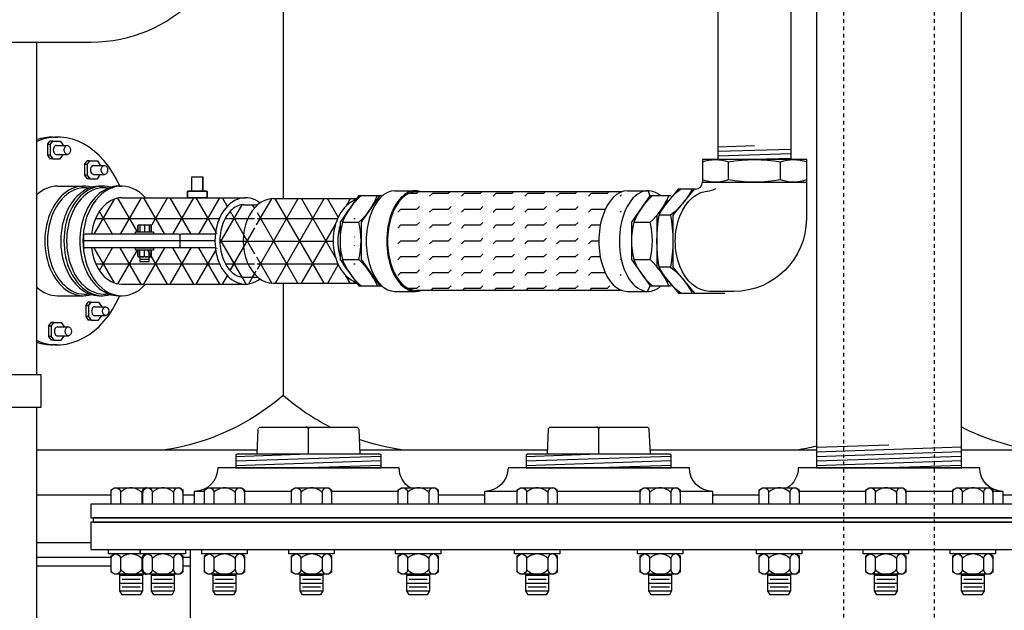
# Model space of a CAD drawing. Extents: x -169 to 6736, y -208 to 3022.
# Tile 395 of 656: x 1855 to 1882, y 919 to 935. Entities that reach past the tile are written whole.
import ezdxf

# ---------------------------------------------------------------- set-up
doc = ezdxf.new("R2010")
doc.units = 0
doc.header["$MEASUREMENT"] = 0
doc.header["$PDSIZE"] = 1
doc.linetypes.add('HIDDEN5', pattern=[0.05, 0.025, -0.025])
doc.layers.get('DEFPOINTS').update_dxf_attribs({"linetype": 'CONTINUOUS'})
for name, color, linetype in [('BOOT-2FRP', 1, 'CONTINUOUS'), ('CONDUIT', 2, 'CONTINUOUS'), ('DIM', 3, 'CONTINUOUS'), ('FLEXHOSE-2', 3, 'CONTINUOUS'), ('FLEXHOSE-2-HATCH', 2, 'CONTINUOUS'), ('FRP-2', 2, 'CONTINUOUS'), ('FRP-2-HATCH', 1, 'CONTINUOUS'), ('FRP-CLAMSHELL-FITTING', 2, 'CONTINUOUS'), ('FRP-COLLAR', 1, 'CONTINUOUS'), ('FRP-SUMP', 2, 'CONTINUOUS'), ('GALV-2-ELL', 3, 'CONTINUOUS'), ('GALV-2-PIPE', 3, 'CONTINUOUS'), ('GALV-4-PIPE', 4, 'CONTINUOUS'), ('PROBE', 2, 'CONTINUOUS'), ('SUB-PUMP', 4, 'CONTINUOUS'), ('TANK-BUNG-OPENING-4', 3, 'CONTINUOUS'), ('TANK-MANWAY', 5, 'CONTINUOUS'), ('TANK-MANWAY-BOLT', 7, 'CONTINUOUS')]:
    doc.layers.add(name, color=color, linetype=linetype)
doc.styles.add('SIMPLEX', font='simplex')
doc.dimstyles.new('DIM64', dxfattribs={"dimscale": 64, "dimtxt": 0.09375, "dimasz": 0.09375, "dimexe": 0.0625, "dimexo": 0.0625, "dimgap": 0.046875, "dimtad": 1, "dimdec": 4, "dimzin": 3, "dimdsep": 46, "dimlunit": 4, "dimtxsty": 'SIMPLEX', "dimcen": 0, "dimclrd": 256, "dimclre": 256, "dimclrt": 256, "dimadec": 0, "dimazin": 0, "dimtfac": 1, "dimtdec": 4, "dimtmove": 0, "dimatfit": 3, "dimfxl": 1, "dimfrac": 2, "dimtolj": 1, "dimtzin": 0, "dimarcsym": 0})
pattern_1 = [(0, (654.74284, 928.77845), (0, 0.625), []), (60, (654.74284, 928.77845), (-0.54126588, 0.3125), []), (120, (654.74284, 928.77845), (-0.54126588, -0.3125), [])]

# ---------------------------------------------------------------- blocks, each defined once
blk = doc.blocks.new('*D109')
at = {"layer": 'DEFPOINTS', "color": 0, "transparency": 16777216}
for p in [(1368.586, 978.296), (2031.811, 978.015), (1368.586, 700.523)]:
    blk.add_point(p, dxfattribs=at)
at = {"layer": 'DIM', "lineweight": -2, "transparency": 16777216}
for p, q in [((1368.586, 974.296), (1368.586, 696.523)), ((2031.811, 974.015), (2031.811, 696.523)), ((2025.811, 700.523), (1374.586, 700.523))]:
    blk.add_line(p, q, dxfattribs=at)
at = {"layer": 'DIM', "transparency": 16777216}
for points in [[(1374.586, 701.523), (1374.586, 699.523), (1368.586, 700.523)], [(2025.811, 701.523), (2025.811, 699.523), (2031.811, 700.523)]]:
    blk.add_solid(points, dxfattribs=at)
at = {"layer": 'DIM', "transparency": 16777216, "insert": (1700.199, 708.095), "char_height": 6, "attachment_point": 5, "style": 'SIMPLEX'}
blk.add_mtext('\\A1;55\'-3 1/4" (F.V. TANK SLAB)', dxfattribs=at)

msp = doc.modelspace()

# ---------------------------------------------------------------- hatches: boundary and pattern name
at = {"layer": 'FLEXHOSE-2-HATCH', "linetype": 'Continuous'}
h = msp.add_hatch(dxfattribs=at)
h.set_pattern_fill('FLEX', color=256, scale=1.75, angle=180, style=0)
h.set_pattern_definition([(180, (662.06788, 928.7775), (1e-13, -0.4375), [0.4375, -0.4375]), (225, (661.63038, 928.7775), (1e-13, -0.4375), [0.109375, -0.39996843, 0.109375, -0.61871843])])
edge = h.paths.add_edge_path()
edge.add_ellipse((1871.88261, 928.77749), major_axis=(0, 1.388), ratio=0.56943366, start_angle=371.528606, end_angle=528.471394, ccw=False)
edge.add_line((1871.72465, 930.13749), (1866.06382, 930.13749))
edge.add_ellipse((1866.06382, 928.77749), major_axis=(0, -1.36), ratio=0.58361635, start_angle=180, end_angle=360)
edge.add_line((1866.06382, 927.41749), (1871.72465, 927.41749))
at = {"layer": 'FRP-2-HATCH', "linetype": 'Continuous'}
h = msp.add_hatch(dxfattribs=at)
h.set_pattern_fill('NET3', color=256, scale=5, style=0)
h.set_pattern_definition(pattern_1)
edge = h.paths.add_edge_path()
edge.add_ellipse((1864.59489, 928.781), major_axis=(0, 1.16667), ratio=0.70945207, start_angle=14.059213, end_angle=166.284952, ccw=False)
edge.add_line((1864.39382, 929.91272), (1864.41833, 929.94767))
edge.add_line((1864.41833, 929.94767), (1862.12001, 929.94767))
edge.add_ellipse((1862.12001, 928.781), major_axis=(0, 1.16667), ratio=0.70945207, start_angle=0, end_angle=26.247007)
edge.add_ellipse((1862.12001, 928.781), major_axis=(0, 1.16667), ratio=0.70945207, start_angle=26.247007, end_angle=31.002708)
edge.add_ellipse((1862.12001, 928.781), major_axis=(0, 1.16667), ratio=0.70945207, start_angle=31.002708, end_angle=148.99727)
edge.add_ellipse((1862.12001, 928.781), major_axis=(0, 1.16667), ratio=0.70945207, start_angle=148.99727, end_angle=153.752993)
edge.add_ellipse((1862.12001, 928.781), major_axis=(0, 1.16667), ratio=0.70945207, start_angle=153.752993, end_angle=180)
edge.add_line((1862.12001, 927.61434), (1864.42217, 927.61434))
edge.add_line((1864.42217, 927.61434), (1864.39865, 927.6476))
edge = h.paths.add_edge_path()
edge.add_ellipse((1862.12001, 928.781), major_axis=(0, 1.16667), ratio=0.70945207, start_angle=31.002708, end_angle=148.99727, ccw=False)
edge.add_line((1861.69369, 929.781), (1861.3092, 929.781))
edge.add_spline(control_points=[(1861.3092, 929.781), (1861.20142, 929.781), (1861.09113, 929.73984), (1860.88513, 929.56363), (1860.7925, 929.42753), (1860.6702, 929.09633), (1860.64091, 928.90251), (1860.65861, 928.52223), (1860.7056, 928.33664), (1860.85538, 928.03518), (1860.9573, 927.92074), (1861.14449, 927.80468), (1861.22702, 927.78109), (1861.30876, 927.781)], knot_values=[0, 0, 0, 0, 0.54543794, 0.54543794, 1.09087589, 1.09087589, 1.63631383, 1.63631383, 2.18175177, 2.18175177, 2.72718971, 2.72718971, 3.14085187, 3.14085187, 3.14085187, 3.14085187], degree=3, periodic=0)
edge.add_line((1861.30876, 927.781), (1861.69369, 927.781))
edge = h.paths.add_edge_path()
edge.add_ellipse((1861.35323, 928.781), major_axis=(0, 1.19), ratio=0.70710692, start_angle=360, end_angle=440.934525, ccw=False)
edge.add_line((1861.34307, 929.971), (1857.942, 929.971))
edge.add_ellipse((1857.94273, 928.781), major_axis=(0, -1.19), ratio=0.70710665, start_angle=180.049956, end_angle=260.934528)
edge.add_line((1857.11179, 928.9685), (1858.32225, 928.9685))
edge.add_line((1858.32225, 928.9685), (1858.32225, 929.031))
edge.add_line((1858.32225, 929.031), (1858.38216, 929.031))
edge.add_line((1858.38216, 929.031), (1858.38216, 929.20288))
edge.add_arc((1858.41341, 929.17944), 0.03906, 90, 143.130102, ccw=False)
edge.add_line((1858.41341, 929.2185), (1858.72591, 929.2185))
edge.add_arc((1858.72591, 929.17944), 0.03906, 36.869898, 90, ccw=False)
edge.add_line((1858.75716, 929.20288), (1858.75716, 929.031))
edge.add_line((1858.75716, 929.031), (1858.81966, 929.031))
edge.add_line((1858.81966, 929.031), (1858.81966, 928.9685))
edge.add_line((1858.81966, 928.9685), (1859.51179, 928.9685))
edge.add_arc((1859.51179, 928.93725), 0.03125, 0, 90, ccw=False)
edge.add_arc((1859.57429, 928.93725), 0.03125, 90, 180, ccw=False)
edge.add_line((1859.57429, 928.9685), (1860.52228, 928.9685))
h = msp.add_hatch(dxfattribs=at)
h.set_pattern_fill('NET3', color=256, scale=5, style=0)
h.set_pattern_definition(pattern_1)
edge = h.paths.add_edge_path()
edge.add_ellipse((1861.35323, 928.781), major_axis=(0, 1.19), ratio=0.70710692, start_angle=459.065475, end_angle=568.440781, ccw=False)
edge.add_line((1860.52228, 928.5935), (1859.57429, 928.5935))
edge.add_arc((1859.57429, 928.62475), 0.03125, 180, 270, ccw=False)
edge.add_arc((1859.51179, 928.62475), 0.03125, -90, 0, ccw=False)
edge.add_line((1859.51179, 928.5935), (1858.81966, 928.5935))
edge.add_line((1858.81966, 928.5935), (1858.81966, 928.531))
edge.add_line((1858.81966, 928.531), (1858.63216, 928.531))
edge.add_arc((1858.63216, 928.39819), 0.13281, 90, 118.072487)
edge.add_arc((1858.50716, 928.39819), 0.13281, 61.927513, 118.072487)
edge.add_arc((1858.41341, 928.49194), 0.03906, 36.869898, 90)
edge.add_line((1858.41341, 928.531), (1858.32225, 928.531))
edge.add_line((1858.32225, 928.531), (1858.32225, 928.5935))
edge.add_line((1858.32225, 928.5935), (1857.11179, 928.5935))
edge.add_ellipse((1857.94273, 928.781), major_axis=(0, -1.19), ratio=0.70710665, start_angle=279.065472, end_angle=360)
edge.add_line((1857.94273, 927.591), (1861.35498, 927.591))
h.paths.add_polyline_path([(1858.69466, 928.3435), (1858.69466, 928.2185), (1858.44466, 928.2185), (1858.44466, 928.3435)], flags=16)

# ---------------------------------------------------------------- linework, layer by layer
at = {"layer": 'BOOT-2FRP', "linetype": 'Continuous'}
for p, q in [((1856.04134, 931.64517), (1856.17414, 931.64517)), ((1856.1707, 930.29132), (1856.89268, 930.29132)), ((1856.1707, 927.27069), (1856.89268, 927.27069)), ((1857.85523, 927.26967), (1857.94273, 927.26967)), ((1856.16726, 925.91684), (1856.03789, 925.91684))]:
    msp.add_line(p, q, dxfattribs=at)
at = {"layer": 'BOOT-2FRP', "color": 7, "linetype": 'Continuous'}
for p, q in [((1855.89415, 931.43658), (1855.96537, 931.53727)), ((1855.89415, 931.43658), (1855.89415, 931.14568)), ((1855.97068, 931.43658), (1855.89415, 931.43658)), ((1856.0419, 931.53727), (1855.96537, 931.53727)), ((1855.97068, 931.43658), (1856.0419, 931.53727)), ((1855.97068, 931.43658), (1855.97068, 931.14568)), ((1856.0419, 931.53727), (1856.24759, 931.53727)), ((1856.14473, 931.41488), (1856.44375, 931.41488)), ((1856.24759, 931.53727), (1856.31877, 931.43658)), ((1856.31877, 931.43658), (1856.31877, 931.41488)), ((1855.89415, 931.14568), (1855.96537, 931.04499)), ((1855.97068, 931.14568), (1855.89415, 931.14568)), ((1855.97068, 931.14568), (1856.0419, 931.04499)), ((1856.14473, 931.16738), (1856.44375, 931.16738)), ((1856.24759, 931.04499), (1856.31877, 931.14568)), ((1856.31877, 931.16738), (1856.31877, 931.14568)), ((1856.0419, 931.04499), (1855.96537, 931.04499)), ((1856.0419, 931.04499), (1856.24759, 931.04499)), ((1856.91794, 930.88682), (1856.98916, 930.98751)), ((1856.91794, 930.88682), (1856.91794, 930.59593)), ((1856.99447, 930.88682), (1856.91794, 930.88682)), ((1857.06569, 930.98751), (1856.98916, 930.98751)), ((1856.99447, 930.88682), (1857.06569, 930.98751)), ((1856.99447, 930.88682), (1856.99447, 930.59593)), ((1857.06569, 930.98751), (1857.27139, 930.98751)), ((1857.16852, 930.86512), (1857.46754, 930.86512)), ((1857.27139, 930.98751), (1857.34256, 930.88682)), ((1857.34256, 930.88682), (1857.34256, 930.86512)), ((1856.91794, 930.59593), (1856.98916, 930.49524)), ((1856.99447, 930.59593), (1856.91794, 930.59593)), ((1856.99447, 930.59593), (1857.06569, 930.49524)), ((1857.16852, 930.61762), (1857.46754, 930.61762)), ((1857.27139, 930.49524), (1857.34256, 930.59593)), ((1857.34256, 930.61762), (1857.34256, 930.59593)), ((1857.06569, 930.49524), (1856.98916, 930.49524)), ((1857.06569, 930.49524), (1857.27139, 930.49524)), ((1856.95071, 926.99015), (1857.02193, 927.09084)), ((1857.09847, 927.09084), (1857.02193, 927.09084)), ((1857.02725, 926.99015), (1857.09847, 927.09084)), ((1857.09847, 927.09084), (1857.30416, 927.09084)), ((1857.30416, 927.09084), (1857.37534, 926.99015)), ((1856.95071, 926.99015), (1856.95071, 926.69926)), ((1857.02725, 926.99015), (1856.95071, 926.99015)), ((1857.02725, 926.99015), (1857.02725, 926.69926)), ((1857.20129, 926.96846), (1857.50031, 926.96846)), ((1857.37534, 926.99015), (1857.37534, 926.96846)), ((1855.92356, 926.43284), (1855.99478, 926.53353)), ((1856.07131, 926.53353), (1855.99478, 926.53353)), ((1856.00009, 926.43284), (1856.07131, 926.53353)), ((1856.07131, 926.53353), (1856.27701, 926.53353)), ((1856.27701, 926.53353), (1856.34818, 926.43284)), ((1856.95071, 926.69926), (1857.02193, 926.59857)), ((1857.02725, 926.69926), (1856.95071, 926.69926)), ((1857.09847, 926.59857), (1857.02193, 926.59857)), ((1857.02725, 926.69926), (1857.09847, 926.59857)), ((1857.09847, 926.59857), (1857.30416, 926.59857)), ((1857.20129, 926.72096), (1857.50031, 926.72096)), ((1857.30416, 926.59857), (1857.37534, 926.69926)), ((1857.37534, 926.72096), (1857.37534, 926.69926)), ((1855.92356, 926.43284), (1855.92356, 926.14194)), ((1856.00009, 926.43284), (1855.92356, 926.43284)), ((1856.00009, 926.43284), (1856.00009, 926.14194)), ((1856.17414, 926.41114), (1856.47316, 926.41114)), ((1856.34818, 926.43284), (1856.34818, 926.41114)), ((1855.92356, 926.14194), (1855.99478, 926.04125)), ((1856.00009, 926.14194), (1855.92356, 926.14194)), ((1856.07131, 926.04125), (1855.99478, 926.04125)), ((1856.00009, 926.14194), (1856.07131, 926.04125)), ((1856.07131, 926.04125), (1856.27701, 926.04125)), ((1856.17414, 926.16364), (1856.47316, 926.16364)), ((1856.27701, 926.04125), (1856.34818, 926.14194)), ((1856.34818, 926.16364), (1856.34818, 926.14194))]:
    msp.add_line(p, q, dxfattribs=at)
at = {"layer": 'BOOT-2FRP', "linetype": 'Continuous'}
for centre, major_axis, ratio, start_param, end_param in [((1856.1707, 928.781), (0.00344, 2.86417), 0.70615026, -1.01483802, 0.28783639), ((1856.04133, 928.781), (0.00344, 2.86417), 0.70615026, 0, 0.22175703), ((1856.1707, 928.781), (0, 1.51031), 0.70710678, 0, 0.56395379), ((1856.89268, 928.781), (0, 1.51031), 0.70710678, -0.20471317, 3.34789485), ((1857.3302, 928.781), (0, 1.51031), 0.70710689, -0.0409799, 3.14159265), ((1857.41771, 928.781), (0, 1.51031), 0.70710689, -0.20469982, 3.34629248), ((1857.94273, 928.781), (0, 1.51134), 0.70651957, -0.66424412, 3.80583629), ((1857.85523, 928.781), (0, -1.51134), 0.70651957, 3.14159265, 6.28318531), ((1856.1707, 928.781), (0, 1.51031), 0.70710678, 2.57763886, 3.14159265), ((1856.1707, 928.781), (0.00344, 2.86417), 0.70615026, 2.8571582, 4.15817817), ((1856.04133, 928.781), (0.00344, 2.86417), 0.70615026, 2.92323756, 3.14328902)]:
    msp.add_ellipse(centre, major_axis=major_axis, ratio=ratio, start_param=start_param, end_param=end_param, dxfattribs=at)
at = {"layer": 'BOOT-2FRP', "color": 7, "linetype": 'Continuous'}
for centre, major_axis, ratio, start_param, end_param in [((1856.14473, 931.29113), (0, -0.12375), 0.70638848, 3.14159265, 6.28318531), ((1857.16852, 930.74137), (0, -0.12375), 0.70638848, 3.14159265, 6.28318531), ((1856.93643, 928.781), (0, 1.46824), 0.70710667, -0.11324487, 3.25483752), ((1857.46146, 928.781), (0, 1.46824), 0.70710667, -0.11149971, 3.25309237), ((1857.20129, 926.84471), (0, -0.12375), 0.70638848, 3.14159265, 6.28318531), ((1856.17414, 926.28739), (0, -0.12375), 0.70638848, 3.14159265, 6.28318531)]:
    msp.add_ellipse(centre, major_axis=major_axis, ratio=ratio, start_param=start_param, end_param=end_param, dxfattribs=at)
for centre in [(1856.44375, 931.29113), (1857.46754, 930.74137), (1857.50031, 926.84471), (1856.47316, 926.28739)]:
    msp.add_ellipse(centre, major_axis=(0, 0.12375), ratio=0.70638848, dxfattribs=at)
at = {"layer": 'CONDUIT'}
msp.add_line((1851.39893, 934.26579), (1857.10088, 934.26579), dxfattribs=at)
msp.add_arc((1857.10088, 938.26579), 4, 270, 0, dxfattribs=at)
at = {"layer": 'FLEXHOSE-2', "linetype": 'Continuous'}
for p, q in [((1865.4729, 930.1655), (1866.03837, 930.1655)), ((1871.72465, 930.13749), (1866.06382, 930.13749)), ((1871.88261, 930.1655), (1872.44808, 930.1655)), ((1872.44808, 930.1655), (1872.50194, 930.02243)), ((1865.4729, 927.38949), (1866.03837, 927.38949)), ((1871.72465, 927.41749), (1866.06382, 927.41749)), ((1871.88261, 927.38949), (1872.44808, 927.38949)), ((1872.43698, 927.38963), (1872.50622, 927.53958))]:
    msp.add_line(p, q, dxfattribs=at)
at = {"layer": 'FLEXHOSE-2', "color": 7, "linetype": 'Continuous'}
for p, q in [((1864.02332, 929.29522), (1864.47645, 929.29522)), ((1872.05451, 929.29522), (1872.50764, 929.29522)), ((1864.02332, 928.26679), (1864.47645, 928.26679)), ((1872.05451, 928.26679), (1872.50764, 928.26679))]:
    msp.add_line(p, q, dxfattribs=at)
at = {"layer": 'FLEXHOSE-2', "linetype": 'Continuous'}
for points in [[(1865.04888, 930.02243), (1864.47075, 930.02243), (1863.96082, 929.29522), (1863.96082, 928.26679), (1864.47503, 927.53958), (1865.05317, 927.53958)], [(1865.12342, 930.02243), (1865.04888, 930.02243), (1864.53895, 929.29522), (1864.53895, 928.26679), (1865.05317, 927.53958), (1865.11542, 927.53958)], [(1873.08007, 930.02243), (1872.50194, 930.02243), (1871.99201, 929.29522), (1871.99201, 928.26679), (1872.50622, 927.53958), (1873.08436, 927.53958)]]:
    msp.add_lwpolyline(points, dxfattribs=at)
at = {"layer": 'FLEXHOSE-2', "color": 7, "linetype": 'Continuous'}
for centre, radius, start, end in [((1865.82477, 928.57441), 1.94031, 131.730289, 158.19215), ((1863.18493, 930.74325), 1.94031, 311.730289, 338.19215), ((1873.85596, 928.57441), 1.94031, 131.730289, 158.19215), ((1871.21612, 930.74325), 1.94031, 311.730289, 338.19215), ((1866.10741, 928.781), 2.14659, 166.140032, 193.859968), ((1862.39236, 928.781), 2.14659, 346.140032, 13.859968), ((1874.1386, 928.781), 2.14659, 166.140032, 193.859968), ((1870.42355, 928.781), 2.14659, 346.140032, 13.859968), ((1865.83568, 929.00292), 1.95616, 202.105494, 228.423286), ((1863.20248, 926.82054), 1.92734, 21.905113, 48.623666), ((1873.86687, 929.00292), 1.95616, 202.105494, 228.423286), ((1871.23367, 926.82054), 1.92734, 21.905113, 48.623666)]:
    msp.add_arc(centre, radius, start, end, dxfattribs=at)
at = {"layer": 'FLEXHOSE-2', "linetype": 'Continuous'}
for centre, major_axis, ratio, start_param, end_param in [((1872.44808, 928.77749), (0, 1.388), 0.56943366, -0.45802338, 3.61093147), ((1865.4729, 928.77749), (0, -1.388), 0.56943366, 3.14159265, 6.28318531), ((1866.03837, 928.77749), (0, 1.388), 0.56943366, -0.20121212, 3.34280478), ((1866.06382, 928.77749), (0, -1.36), 0.58361635, 3.14159265, 6.28318531), ((1871.88261, 928.77749), (0, -1.388), 0.56943366, 3.14159265, 6.28318531)]:
    msp.add_ellipse(centre, major_axis=major_axis, ratio=ratio, start_param=start_param, end_param=end_param, dxfattribs=at)
at = {"layer": 'FRP-2', "linetype": 'Continuous'}
for p, q in [((1861.3092, 929.781), (1861.69369, 929.781)), ((1862.12001, 929.94767), (1864.41833, 929.94767)), ((1861.30876, 927.781), (1861.69369, 927.781)), ((1862.12001, 927.61434), (1864.42217, 927.61434))]:
    msp.add_line(p, q, dxfattribs=at)
for centre, major_axis, start_param, end_param in [((1862.12001, 928.781), (0, -1.16667), 3.14159265, 6.28318531), ((1864.59489, 928.781), (0, 1.16667), 0.24537956, 2.90221992)]:
    msp.add_ellipse(centre, major_axis=major_axis, ratio=0.70945207, start_param=start_param, end_param=end_param, dxfattribs=at)
for points, knots in [([(1861.3092, 929.781), (1861.20142, 929.781), (1861.09113, 929.73984), (1860.88513, 929.56363), (1860.7925, 929.42753), (1860.6702, 929.09633), (1860.64091, 928.90251), (1860.65861, 928.52223), (1860.7056, 928.33664), (1860.85538, 928.03518), (1860.9573, 927.92074), (1861.14463, 927.80459), (1861.22731, 927.781), (1861.3092, 927.781)], [0, 0, 0, 0, 0.54543794, 0.54543794, 1.09087589, 1.09087589, 1.63631383, 1.63631383, 2.18175177, 2.18175177, 2.72718971, 2.72718971, 3.14159265, 3.14159265, 3.14159265, 3.14159265]), ([(1863.96082, 929.20786), (1863.95074, 929.17548), (1863.9418, 929.14228), (1863.88551, 928.89495), (1863.8863, 928.65688), (1863.94347, 928.41353), (1863.95168, 928.38346), (1863.96082, 928.35408)], [1.16037161, 1.16037161, 1.16037161, 1.16037161, 1.26035978, 1.26035978, 1.89053967, 1.89053967, 1.981276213, 1.981276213, 1.981276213, 1.981276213])]:
    msp.add_open_spline(points, degree=3, knots=knots, dxfattribs=at)
for points in [[(1864.18769, 929.61876), (1864.13688, 929.56383), (1864.09041, 929.49759), (1864.05034, 929.42289)], [(1864.04804, 928.14344), (1864.09064, 928.06322), (1864.14061, 927.99261), (1864.19539, 927.93505)]]:
    msp.add_open_spline(points, degree=3, dxfattribs=at)
at = {"layer": 'FRP-2-HATCH', "linetype": 'Continuous'}
for p, q in [((1857.3302, 930.29132), (1857.41771, 930.29132)), ((1857.85523, 930.29234), (1857.94273, 930.29234)), ((1857.94273, 929.971), (1860.64055, 929.971)), ((1857.3302, 927.27069), (1857.41771, 927.27069))]:
    msp.add_line(p, q, dxfattribs=at)
at = {"layer": 'FRP-CLAMSHELL-FITTING', "color": 7}
for p, q in [((1859.87731, 930.15188), (1859.87757, 930.5467)), ((1859.87731, 930.15188), (1859.87757, 930.5467)), ((1859.87757, 930.54677), (1860.17724, 930.54677)), ((1858.72591, 929.2185), (1858.41341, 929.2185)), ((1858.72591, 929.2185), (1858.41341, 929.2185)), ((1858.44466, 929.20288), (1858.44466, 929.031)), ((1858.44466, 929.20288), (1858.44466, 929.031)), ((1858.56966, 929.20288), (1858.56966, 929.031)), ((1858.56966, 929.20288), (1858.56966, 929.031)), ((1858.69466, 929.20288), (1858.69466, 929.031)), ((1858.69466, 929.20288), (1858.69466, 929.031)), ((1858.38216, 928.35913), (1858.38216, 928.51538)), ((1858.72591, 928.531), (1858.41341, 928.531)), ((1858.72591, 928.531), (1858.41341, 928.531)), ((1858.44466, 928.35913), (1858.44466, 928.51538)), ((1858.44466, 928.35913), (1858.44466, 928.51538)), ((1858.56966, 928.35913), (1858.56966, 928.51538)), ((1858.56966, 928.35913), (1858.56966, 928.51538)), ((1858.69466, 928.35913), (1858.69466, 928.51538)), ((1858.69466, 928.35913), (1858.69466, 928.51538)), ((1858.72591, 928.3435), (1858.41341, 928.3435))]:
    msp.add_line(p, q, dxfattribs=at)
at = {"layer": 'FRP-CLAMSHELL-FITTING', "linetype": 'Continuous'}
for p, q in [((1857.942, 929.971), (1861.35323, 929.971)), ((1856.89139, 928.93725), (1856.89139, 928.62475)), ((1859.51179, 928.9685), (1856.92264, 928.9685)), ((1859.54304, 928.93725), (1859.54304, 928.62475)), ((1860.52228, 928.9685), (1859.57429, 928.9685)), ((1860.51177, 928.781), (1856.89139, 928.781)), ((1859.51179, 928.5935), (1856.92264, 928.5935)), ((1860.52228, 928.5935), (1859.57429, 928.5935)), ((1857.94273, 927.591), (1861.35323, 927.591))]:
    msp.add_line(p, q, dxfattribs=at)
at = {"layer": 'FRP-CLAMSHELL-FITTING', "color": 7}
for points in [[(1860.17724, 930.54598), (1860.17724, 930.15188)], [(1859.75419, 930.14423), (1859.76177, 930.15192), (1859.75419, 930.14423), (1859.75419, 929.971), (1860.30047, 929.971), (1860.30047, 930.1443), (1860.29277, 930.15188), (1859.76174, 930.15188), (1860.29277, 930.15188), (1860.30047, 930.1443), (1860.30047, 929.971), (1859.75419, 929.971)], [(1858.32225, 928.9685), (1858.32225, 929.031), (1858.81966, 929.031), (1858.81966, 928.9685)], [(1858.32225, 928.531), (1858.32225, 928.5935), (1858.81966, 928.5935), (1858.81966, 928.531)]]:
    msp.add_lwpolyline(points, close=True, dxfattribs=at)
for points in [[(1858.75716, 929.20288), (1858.75716, 929.031), (1858.75716, 929.20288, 0.5), (1858.69466, 929.20288, 0.25), (1858.56966, 929.20288, 0.25), (1858.44466, 929.20288, 0.5), (1858.38216, 929.20288), (1858.38216, 929.031), (1858.38216, 929.20288)], [(1858.75716, 928.51538), (1858.75716, 928.35913), (1858.75716, 928.51538, 0.5), (1858.69466, 928.51538, 0.25), (1858.56966, 928.51538, 0.25), (1858.44466, 928.51538, 0.5), (1858.38216, 928.51538), (1858.38216, 928.35913, 0.5), (1858.44466, 928.35913, 0.25), (1858.56966, 928.35913, 0.25), (1858.69466, 928.35913, 0.5), (1858.75716, 928.35913)]]:
    msp.add_lwpolyline(points, format="xyb", dxfattribs=at)
msp.add_lwpolyline([(1858.44466, 928.3435), (1858.44466, 928.2185), (1858.69466, 928.2185), (1858.69466, 928.3435)], dxfattribs=at)
at = {"layer": 'FRP-CLAMSHELL-FITTING', "color": 7, "linetype": 'Continuous'}
msp.add_lwpolyline([(1858.44466, 928.27749), (1858.69466, 928.28186)], dxfattribs=at)
msp.add_lwpolyline([(1858.44466, 928.27749), (1858.69466, 928.28186)], dxfattribs=at)
at = {"layer": 'FRP-CLAMSHELL-FITTING', "color": 7}
for centre, radius, start, end in [((1858.41341, 929.17944), 0.03906, 36.869898, 143.130102), ((1858.50716, 929.08569), 0.13281, 61.927513, 118.072487), ((1858.63216, 929.08569), 0.13281, 61.927513, 118.072487), ((1858.72591, 929.17944), 0.03906, 36.869898, 143.130102), ((1858.41341, 928.49194), 0.03906, 36.869898, 143.130102), ((1858.50716, 928.39819), 0.13281, 61.927513, 118.072487), ((1858.63216, 928.39819), 0.13281, 61.927513, 118.072487), ((1858.72591, 928.49194), 0.03906, 36.869898, 143.130102)]:
    msp.add_arc(centre, radius, start, end, dxfattribs=at)
at = {"layer": 'FRP-CLAMSHELL-FITTING', "linetype": 'Continuous'}
for centre, start, end in [((1856.92264, 928.93725), 90, 180), ((1859.51179, 928.93725), 360, 90), ((1859.57429, 928.93725), 90, 180), ((1856.92264, 928.62475), 180, 270), ((1859.51179, 928.62475), 270, 0), ((1859.57429, 928.62475), 180, 270)]:
    msp.add_arc(centre, 0.03125, start, end, dxfattribs=at)
for centre, ratio, start_param, end_param in [((1861.35323, 928.781), 0.70710692, -0.49638527, 3.63797792), ((1857.94273, 928.781), 0.70710665, -0.00087189, 1.41257399), ((1857.94273, 928.781), 0.70710665, 1.72901866, 3.14159265)]:
    msp.add_ellipse(centre, major_axis=(0, 1.19), ratio=ratio, start_param=start_param, end_param=end_param, dxfattribs=at)
at = {"layer": 'FRP-COLLAR', "color": 7, "linetype": 'Continuous'}
for p, q in [((1857.65032, 921.77328), (1855.59984, 921.77328)), ((1859.93988, 921.77328), (1859.62867, 921.77328)), ((1867.93988, 921.77328), (1866.66422, 921.77328)), ((1875.51398, 921.77328), (1874.23828, 921.77328)), ((1882.5495, 921.77328), (1882.23828, 921.77328)), ((1857.08908, 920.45804), (1855.59984, 920.45804)), ((1855.59984, 920.05969), (1857.65032, 920.05969)), ((1859.62867, 920.05969), (1859.83908, 920.05969)), ((1857.65032, 919.80969), (1855.59984, 919.80969)), ((1859.83908, 919.80969), (1859.62867, 919.80969))]:
    msp.add_line(p, q, dxfattribs=at)
at = {"layer": 'FRP-SUMP', "color": 7}
for p, q in [((1862.3906, 940.52093), (1862.3906, 929.94767)), ((1862.3906, 927.61434), (1862.3906, 924.52324)), ((1855.59984, 923.02324), (1861.68013, 923.02324)), ((1864.49804, 923.02324), (1869.68013, 923.02324)), ((1872.49804, 923.02324), (1877.08908, 923.02324)), ((1881.08908, 923.02324), (1892.13681, 923.02324))]:
    msp.add_line(p, q, dxfattribs=at)
for points in [[(1863.68754, 923.64699, -0.06171643), (1862.3906, 924.52324, -0.14349823), (1859.1406, 923.02324)], [(1881.08908, 923.65192, 0.08149294), (1883.05181, 923.02324)], [(1865.6406, 923.02324, -0.04679491), (1864.48622, 923.30682, -0.04679491)], [(1876.55181, 923.02324, 0.02150268), (1877.08908, 923.12677, 0.02150268)]]:
    msp.add_lwpolyline(points, format="xyb", dxfattribs=at)
at = {"layer": 'GALV-2-ELL', "color": 7, "linetype": 'Continuous'}
for p, q in [((1874.66543, 930.46331), (1874.66543, 930.96266)), ((1876.10144, 930.46331), (1876.10144, 930.96266)), ((1873.07126, 929.49527), (1872.75478, 929.49527)), ((1873.07126, 928.05927), (1872.75478, 928.05927))]:
    msp.add_line(p, q, dxfattribs=at)
for points in [[(1873.94887, 930.96266, -0.17443208), (1874.66543, 930.96266, -0.08704547), (1876.10144, 930.96266, -0.17373472), (1876.82088, 930.96266)], [(1876.82088, 930.46331, -0.17372505), (1876.10144, 930.46331, -0.08704419), (1874.66543, 930.46331, -0.1744223), (1873.94887, 930.46331)], [(1873.34959, 927.33982, -0.10986798), (1872.75478, 928.05927, -0.08704694), (1872.75478, 929.49527, -0.11080762), (1873.34463, 930.21184)], [(1873.66112, 930.21184, -0.11080762), (1873.07126, 929.49527, -0.08704694), (1873.07126, 928.05927, -0.10986798), (1873.66607, 927.33982)]]:
    msp.add_lwpolyline(points, format="xyb", dxfattribs=at)
at = {"layer": 'GALV-2-ELL', "linetype": 'Continuous'}
msp.add_lwpolyline([(1873.94887, 930.40081), (1876.82088, 930.40081), (1876.82088, 931.02516), (1873.94887, 931.02516)], close=True, dxfattribs=at)
for points in [[(1876.81179, 930.39914), (1876.81179, 929.39028, -0.41421356), (1874.81179, 927.39028), (1874.69697, 927.39028), (1874.15005, 927.39028)], [(1874.31013, 930.22091, -0.13415727), (1874.15005, 930.16138)]]:
    msp.add_lwpolyline(points, format="xyb", dxfattribs=at)
for points in [[(1873.72362, 930.21184), (1873.28213, 930.21184), (1872.69228, 929.49527), (1872.69228, 928.05927), (1873.28709, 927.33982), (1873.72857, 927.33982)], [(1873.76012, 930.21184), (1873.72362, 930.21184), (1873.13376, 929.49527), (1873.13376, 928.05927), (1873.72857, 927.33982), (1874.56481, 927.33982)]]:
    msp.add_lwpolyline(points, dxfattribs=at)
for centre, radius, start, end in [((1873.76012, 930.39914), 0.18731, 270.000196, 0), ((1873.07126, 929.49527), 2.273736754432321e-13, 87.057354, 180)]:
    msp.add_arc(centre, radius, start, end, dxfattribs=at)
at = {"layer": 'GALV-2-ELL', "linetype": 'Continuous', "extrusion": (0, 0, -1)}
msp.add_ellipse((1874.15005, 928.77583), major_axis=(0, 1.38555), ratio=0.68591791, start_param=3.14159265, end_param=6.28318531, dxfattribs=at)
at = {"layer": 'GALV-2-PIPE', "color": 7}
for p, q in [((1875.38487, 931.40016), (1874.38487, 931.36891)), ((1876.38487, 931.30641), (1874.38487, 931.24391)), ((1876.38487, 931.18141), (1874.38487, 931.11891)), ((1876.38487, 931.05641), (1875.38487, 931.02516))]:
    msp.add_line(p, q, dxfattribs=at)
at = {"layer": 'GALV-2-PIPE', "linetype": 'Continuous'}
msp.add_lwpolyline([(1876.38487, 936.1146), (1876.38487, 931.02516), (1874.38487, 931.02516), (1874.38487, 936.1146)], close=True, dxfattribs=at)
at = {"layer": 'GALV-4-PIPE', "color": 7}
for p, q in [((1879.08908, 923.1486), (1877.08908, 923.08123)), ((1881.08908, 923.09089), (1877.08908, 922.95616)), ((1881.08908, 922.96582), (1877.08908, 922.83109)), ((1863.08908, 922.89699), (1861.08908, 922.82963)), ((1865.08908, 922.83978), (1861.08908, 922.70504)), ((1865.08908, 922.71519), (1861.08908, 922.58046)), ((1871.08908, 922.89699), (1869.08908, 922.82963)), ((1873.08908, 922.83978), (1869.08908, 922.70504)), ((1873.08908, 922.71519), (1869.08908, 922.58046)), ((1881.08908, 922.84075), (1877.08908, 922.70602)), ((1881.08908, 922.71568), (1877.08908, 922.58095)), ((1865.08908, 922.59061), (1863.08908, 922.52324)), ((1873.08908, 922.59061), (1871.08908, 922.52324)), ((1881.08908, 922.59061), (1879.08908, 922.52324))]:
    msp.add_line(p, q, dxfattribs=at)
at = {"layer": 'GALV-4-PIPE'}
msp.add_lwpolyline([(1877.08908, 945.89548), (1877.08908, 922.52328), (1881.08908, 922.52328), (1881.08908, 945.89548)], close=True, dxfattribs=at)
at = {"layer": 'GALV-4-PIPE', "color": 4, "linetype": 'Continuous'}
for points in [[(1861.67487, 922.89699), (1861.70363, 923.58709, -0.40206867), (1861.76607, 923.64699), (1864.4121, 923.64699, -0.40206867), (1864.47454, 923.58709), (1864.5033, 922.89699)], [(1869.67487, 922.89699), (1869.70363, 923.58709, -0.40206867), (1869.76607, 923.64699), (1872.4121, 923.64699, -0.40206867), (1872.47454, 923.58709), (1872.5033, 922.89699)]]:
    msp.add_lwpolyline(points, format="xyb", dxfattribs=at)
at = {"layer": 'GALV-4-PIPE', "color": 7, "linetype": 'Continuous'}
for points in [[(1863.08908, 922.89699), (1863.08908, 923.58449, 0.41421356), (1863.02658, 923.64699)], [(1863.08908, 922.89699), (1863.08908, 923.58449, -0.41421356), (1863.15158, 923.64699)], [(1871.08908, 922.89699), (1871.08908, 923.58449, 0.41421356), (1871.02658, 923.64699)], [(1871.08908, 922.89699), (1871.08908, 923.58449, -0.41421356), (1871.15158, 923.64699)]]:
    msp.add_lwpolyline(points, format="xyb", dxfattribs=at)
at = {"layer": 'GALV-4-PIPE', "color": 4, "linetype": 'Continuous'}
for points in [[(1865.08908, 922.52324), (1865.08908, 922.86574, 0.41421356), (1865.05783, 922.89699), (1861.12033, 922.89699, 0.41421356), (1861.08908, 922.86574), (1861.08908, 922.52324)], [(1873.08908, 922.52324), (1873.08908, 922.86574, 0.41421356), (1873.05783, 922.89699), (1869.12033, 922.89699, 0.41421356), (1869.08908, 922.86574), (1869.08908, 922.52324)]]:
    msp.add_lwpolyline(points, format="xyb", close=True, dxfattribs=at)
at = {"layer": 'PROBE'}
msp.add_lwpolyline([(1855.59984, 925.0886), (1855.59984, 934.26579)], dxfattribs=at)
msp.add_lwpolyline([(1855.72451, 925.0886), (1853.45366, 925.0886), (1853.45366, 924.19969), (1855.72451, 924.19969)], close=True, dxfattribs=at)
msp.add_lwpolyline([(1853.57833, 924.19969), (1853.57833, 917.70106, 0.41421356), (1853.75611, 917.52328), (1855.42206, 917.52328, 0.41421356), (1855.59984, 917.70106), (1855.59984, 924.19969)], format="xyb", dxfattribs=at)
at = {"layer": 'SUB-PUMP', "color": 1, "linetype": 'HIDDEN5'}
for p, q in [((1877.8391, 945.89552), (1877.8391, 824.52328)), ((1880.3391, 945.89552), (1880.3391, 824.52328))]:
    msp.add_line(p, q, dxfattribs=at)
at = {"layer": 'TANK-BUNG-OPENING-4', "linetype": 'Continuous'}
for p, q in [((1860.22551, 921.87408), (1859.93988, 921.87408)), ((1862.6252, 921.87408), (1861.32551, 921.87408)), ((1865.56422, 921.87408), (1863.7252, 921.87408)), ((1868.84226, 921.87408), (1867.93988, 921.87408)), ((1872.23594, 921.87408), (1869.94226, 921.87408)), ((1874.23828, 921.87408), (1873.33594, 921.87408)), ((1878.453, 921.87408), (1876.61398, 921.87408)), ((1880.85269, 921.87408), (1879.553, 921.87408)), ((1882.23828, 921.87408), (1881.95269, 921.87408))]:
    msp.add_line(p, q, dxfattribs=at)
for points in [[(1865.89338, 921.97328, -0.25818944), (1865.58908, 922.52328), (1860.58908, 922.52328, -0.41421356), (1859.93988, 921.87408), (1859.93988, 921.52328)], [(1874.23828, 921.52328), (1874.23828, 921.87408, -0.41421356), (1873.58908, 922.52328), (1868.58908, 922.52328, -0.41421356), (1867.93988, 921.87408), (1867.93988, 921.52328)], [(1882.23828, 921.52328), (1882.23828, 921.87408, -0.41421356), (1881.58908, 922.52328), (1876.58908, 922.52328, -0.25818944), (1876.28479, 921.97328, -0.25818944)]]:
    msp.add_lwpolyline(points, format="xyb", dxfattribs=at)
at = {"layer": 'TANK-MANWAY', "linetype": 'Continuous'}
for points in [[(1885.08908, 921.14828), (1885.08908, 921.52328), (1857.08908, 921.52328), (1857.08908, 921.14828)], [(1885.02658, 921.02328), (1885.02658, 921.14828), (1857.15158, 921.14828), (1857.15158, 921.02328)], [(1885.08908, 920.27328), (1885.08908, 921.02328), (1857.08908, 921.02328), (1857.08908, 920.27328)]]:
    msp.add_lwpolyline(points, close=True, dxfattribs=at)
msp.add_lwpolyline([(1859.83908, 915.52328), (1859.83908, 920.27328)], dxfattribs=at)
at = {"layer": 'TANK-MANWAY-BOLT', "linetype": 'Continuous'}
for p, q in [((1857.88782, 919.56454), (1858.51282, 919.56454)), ((1857.95032, 919.45629), (1858.45032, 919.45629)), ((1858.76617, 919.56454), (1859.39117, 919.56454)), ((1858.82867, 919.45629), (1859.32867, 919.45629)), ((1860.46301, 919.56454), (1861.08801, 919.56454)), ((1860.52551, 919.45629), (1861.02551, 919.45629)), ((1862.8627, 919.56454), (1863.4877, 919.56454)), ((1862.9252, 919.45629), (1863.4252, 919.45629)), ((1865.80172, 919.56454), (1866.42672, 919.56454)), ((1865.86422, 919.45629), (1866.36422, 919.45629)), ((1869.07976, 919.56454), (1869.70476, 919.56454)), ((1869.14226, 919.45629), (1869.64226, 919.45629)), ((1872.47344, 919.56454), (1873.09844, 919.56454)), ((1872.53594, 919.45629), (1873.03594, 919.45629)), ((1875.75148, 919.56454), (1876.37648, 919.56454)), ((1875.81398, 919.45629), (1876.31398, 919.45629)), ((1878.6905, 919.56454), (1879.3155, 919.56454)), ((1878.753, 919.45629), (1879.253, 919.45629)), ((1881.09019, 919.56454), (1881.71519, 919.56454)), ((1881.15269, 919.45629), (1881.65269, 919.45629)), ((1857.88782, 919.34804), (1858.51282, 919.34804)), ((1857.95032, 919.23978), (1858.45032, 919.23978)), ((1858.76617, 919.34804), (1859.39117, 919.34804)), ((1858.82867, 919.23978), (1859.32867, 919.23978)), ((1860.46301, 919.34804), (1861.08801, 919.34804)), ((1860.52551, 919.23978), (1861.02551, 919.23978)), ((1862.8627, 919.34804), (1863.4877, 919.34804)), ((1862.9252, 919.23978), (1863.4252, 919.23978)), ((1865.80172, 919.34804), (1866.42672, 919.34804)), ((1865.86422, 919.23978), (1866.36422, 919.23978)), ((1869.07976, 919.34804), (1869.70476, 919.34804)), ((1869.14226, 919.23978), (1869.64226, 919.23978)), ((1872.47344, 919.34804), (1873.09844, 919.34804)), ((1872.53594, 919.23978), (1873.03594, 919.23978)), ((1875.75148, 919.34804), (1876.37648, 919.34804)), ((1875.81398, 919.23978), (1876.31398, 919.23978)), ((1878.6905, 919.34804), (1879.3155, 919.34804)), ((1878.753, 919.23978), (1879.253, 919.23978)), ((1881.09019, 919.34804), (1881.71519, 919.34804)), ((1881.15269, 919.23978), (1881.65269, 919.23978)), ((1857.88782, 919.13153), (1858.51282, 919.13153)), ((1858.76617, 919.13153), (1859.39117, 919.13153)), ((1860.46301, 919.13153), (1861.08801, 919.13153)), ((1862.8627, 919.13153), (1863.4877, 919.13153)), ((1865.80172, 919.13153), (1866.42672, 919.13153)), ((1869.07976, 919.13153), (1869.70476, 919.13153)), ((1872.47344, 919.13153), (1873.09844, 919.13153)), ((1875.75148, 919.13153), (1876.37648, 919.13153)), ((1878.6905, 919.13153), (1879.3155, 919.13153)), ((1881.09019, 919.13153), (1881.71519, 919.13153))]:
    msp.add_line(p, q, dxfattribs=at)
for points in [[(1858.52867, 921.52328), (1857.65032, 921.52328), (1857.65032, 921.91912), (1857.74411, 921.97328), (1858.65652, 921.97328)], [(1858.65652, 919.58828), (1857.74411, 919.58828), (1857.65032, 919.64243), (1857.65032, 920.09412), (1857.74411, 920.14828)], [(1859.53487, 920.14828), (1859.62867, 920.09412), (1859.62867, 919.64243), (1859.53487, 919.58828), (1858.62246, 919.58828), (1858.52867, 919.64243), (1858.52867, 920.09412), (1858.62246, 920.14828)], [(1861.23171, 920.14828), (1861.32551, 920.09412), (1861.32551, 919.64243), (1861.23171, 919.58828), (1860.3193, 919.58828), (1860.22551, 919.64243), (1860.22551, 920.09412), (1860.3193, 920.14828)], [(1863.63141, 920.14828), (1863.7252, 920.09412), (1863.7252, 919.64243), (1863.63141, 919.58828), (1862.719, 919.58828), (1862.6252, 919.64243), (1862.6252, 920.09412), (1862.719, 920.14828)], [(1866.57042, 920.14828), (1866.66422, 920.09412), (1866.66422, 919.64243), (1866.57042, 919.58828), (1865.65801, 919.58828), (1865.56422, 919.64243), (1865.56422, 920.09412), (1865.65801, 920.14828)], [(1869.84847, 920.14828), (1869.94226, 920.09412), (1869.94226, 919.64243), (1869.84847, 919.58828), (1868.93605, 919.58828), (1868.84226, 919.64243), (1868.84226, 920.09412), (1868.93605, 920.14828)], [(1873.24215, 920.14828), (1873.33594, 920.09412), (1873.33594, 919.64243), (1873.24215, 919.58828), (1872.32973, 919.58828), (1872.23594, 919.64243), (1872.23594, 920.09412), (1872.32973, 920.14828)], [(1876.52019, 920.14828), (1876.61398, 920.09412), (1876.61398, 919.64243), (1876.52019, 919.58828), (1875.60778, 919.58828), (1875.51398, 919.64243), (1875.51398, 920.09412), (1875.60778, 920.14828)], [(1879.4592, 920.14828), (1879.553, 920.09412), (1879.553, 919.64243), (1879.4592, 919.58828), (1878.54679, 919.58828), (1878.453, 919.64243), (1878.453, 920.09412), (1878.54679, 920.14828)], [(1881.8589, 920.14828), (1881.95269, 920.09412), (1881.95269, 919.64243), (1881.8589, 919.58828), (1880.94649, 919.58828), (1880.85269, 919.64243), (1880.85269, 920.09412), (1880.94649, 920.14828)], [(1858.51282, 919.58828), (1858.51282, 919.13153), (1858.45032, 919.02328), (1857.95032, 919.02328), (1857.88782, 919.13153), (1857.88782, 919.58828)], [(1859.39117, 919.58828), (1859.39117, 919.13153), (1859.32867, 919.02328), (1858.82867, 919.02328), (1858.76617, 919.13153), (1858.76617, 919.58828)], [(1861.08801, 919.58828), (1861.08801, 919.13153), (1861.02551, 919.02328), (1860.52551, 919.02328), (1860.46301, 919.13153), (1860.46301, 919.58828)], [(1863.4877, 919.58828), (1863.4877, 919.13153), (1863.4252, 919.02328), (1862.9252, 919.02328), (1862.8627, 919.13153), (1862.8627, 919.58828)], [(1866.42672, 919.58828), (1866.42672, 919.13153), (1866.36422, 919.02328), (1865.86422, 919.02328), (1865.80172, 919.13153), (1865.80172, 919.58828)], [(1869.70476, 919.58828), (1869.70476, 919.13153), (1869.64226, 919.02328), (1869.14226, 919.02328), (1869.07976, 919.13153), (1869.07976, 919.58828)], [(1873.09844, 919.58828), (1873.09844, 919.13153), (1873.03594, 919.02328), (1872.53594, 919.02328), (1872.47344, 919.13153), (1872.47344, 919.58828)], [(1876.37648, 919.58828), (1876.37648, 919.13153), (1876.31398, 919.02328), (1875.81398, 919.02328), (1875.75148, 919.13153), (1875.75148, 919.58828)], [(1879.3155, 919.58828), (1879.3155, 919.13153), (1879.253, 919.02328), (1878.753, 919.02328), (1878.6905, 919.13153), (1878.6905, 919.58828)], [(1881.71519, 919.58828), (1881.71519, 919.13153), (1881.65269, 919.02328), (1881.15269, 919.02328), (1881.09019, 919.13153), (1881.09019, 919.58828)]]:
    msp.add_lwpolyline(points, dxfattribs=at)
for points in [[(1857.65032, 921.84515, -1), (1857.90657, 921.84515), (1857.90657, 921.52328)], [(1858.62246, 921.97328, 0.41482767), (1858.49407, 921.84515), (1858.49407, 921.52328)], [(1858.52867, 921.84515, -1), (1858.78492, 921.84515), (1858.78492, 921.52328)], [(1859.62867, 921.84515, 1), (1859.37242, 921.84515), (1859.37242, 921.52328)], [(1860.22551, 921.84515, -1), (1860.48176, 921.84515), (1860.48176, 921.52328)], [(1861.32551, 921.84515, 1), (1861.06926, 921.84515), (1861.06926, 921.52328)], [(1862.6252, 921.84515, -1), (1862.88145, 921.84515), (1862.88145, 921.52328)], [(1863.7252, 921.84515, 1), (1863.46895, 921.84515), (1863.46895, 921.52328)], [(1865.56422, 921.84515, -1), (1865.82047, 921.84515), (1865.82047, 921.52328)], [(1866.66422, 921.84515, 1), (1866.40797, 921.84515), (1866.40797, 921.52328)], [(1868.84226, 921.84515, -1), (1869.09851, 921.84515), (1869.09851, 921.52328)], [(1869.94226, 921.84515, 1), (1869.68601, 921.84515), (1869.68601, 921.52328)], [(1872.23594, 921.84515, -1), (1872.49219, 921.84515), (1872.49219, 921.52328)], [(1873.33594, 921.84515, 1), (1873.07969, 921.84515), (1873.07969, 921.52328)], [(1875.51398, 921.84515, -1), (1875.77023, 921.84515), (1875.77023, 921.52328)], [(1876.61398, 921.84515, 1), (1876.35773, 921.84515), (1876.35773, 921.52328)], [(1878.453, 921.84515, -1), (1878.70925, 921.84515), (1878.70925, 921.52328)], [(1879.553, 921.84515, 1), (1879.29675, 921.84515), (1879.29675, 921.52328)], [(1880.85269, 921.84515, -1), (1881.10894, 921.84515), (1881.10894, 921.52328)], [(1881.95269, 921.84515, 1), (1881.69644, 921.84515), (1881.69644, 921.52328)], [(1857.65032, 920.02015, -1), (1857.90657, 920.02015), (1857.90657, 919.7164, -1), (1857.65032, 919.7164)], [(1858.62246, 920.14828, 0.41482858), (1858.49407, 920.02015), (1858.49407, 919.7164, 0.41482819), (1858.62246, 919.58828, 0.41482819)], [(1858.52867, 920.02015, -1), (1858.78492, 920.02015), (1858.78492, 919.7164, -1), (1858.52867, 919.7164)], [(1859.62867, 920.02015, 1), (1859.37242, 920.02015), (1859.37242, 919.7164, 1), (1859.62867, 919.7164)], [(1860.22551, 920.02015, -1), (1860.48176, 920.02015), (1860.48176, 919.7164, -1), (1860.22551, 919.7164)], [(1861.32551, 920.02015, 1), (1861.06926, 920.02015), (1861.06926, 919.7164, 1), (1861.32551, 919.7164)], [(1862.6252, 920.02015, -1), (1862.88145, 920.02015), (1862.88145, 919.7164, -1), (1862.6252, 919.7164)], [(1863.7252, 920.02015, 1), (1863.46895, 920.02015), (1863.46895, 919.7164, 1), (1863.7252, 919.7164)], [(1865.56422, 920.02015, -1), (1865.82047, 920.02015), (1865.82047, 919.7164, -1), (1865.56422, 919.7164)], [(1866.66422, 920.02015, 1), (1866.40796, 920.02015), (1866.40796, 919.7164, 1), (1866.66422, 919.7164)], [(1868.84226, 920.02015, -1), (1869.09851, 920.02015), (1869.09851, 919.7164, -1), (1868.84226, 919.7164)], [(1869.94226, 920.02015, 1), (1869.68601, 920.02015), (1869.68601, 919.7164, 1), (1869.94226, 919.7164)], [(1872.23594, 920.02015, -1), (1872.49219, 920.02015), (1872.49219, 919.7164, -1), (1872.23594, 919.7164)], [(1873.33594, 920.02015, 1), (1873.07969, 920.02015), (1873.07969, 919.7164, 1), (1873.33594, 919.7164)], [(1875.51398, 920.02015, -1), (1875.77023, 920.02015), (1875.77023, 919.7164, -1), (1875.51398, 919.7164)], [(1876.61398, 920.02015, 1), (1876.35773, 920.02015), (1876.35773, 919.7164, 1), (1876.61398, 919.7164)], [(1878.453, 920.02015, -1), (1878.70925, 920.02015), (1878.70925, 919.7164, -1), (1878.453, 919.7164)], [(1879.553, 920.02015, 1), (1879.29675, 920.02015), (1879.29675, 919.7164, 1), (1879.553, 919.7164)], [(1880.85269, 920.02015, -1), (1881.10894, 920.02015), (1881.10894, 919.7164, -1), (1880.85269, 919.7164)], [(1881.95269, 920.02015, 1), (1881.69644, 920.02015), (1881.69644, 919.7164, 1), (1881.95269, 919.7164)]]:
    msp.add_lwpolyline(points, format="xyb", dxfattribs=at)
for points in [[(1859.62867, 921.91912), (1859.62867, 921.52328), (1858.52867, 921.52328), (1858.52867, 921.91912), (1858.62246, 921.97328), (1859.53487, 921.97328)], [(1861.32551, 921.91912), (1861.32551, 921.52328), (1860.22551, 921.52328), (1860.22551, 921.91912), (1860.3193, 921.97328), (1861.23171, 921.97328)], [(1863.7252, 921.91912), (1863.7252, 921.52328), (1862.6252, 921.52328), (1862.6252, 921.91912), (1862.719, 921.97328), (1863.63141, 921.97328)], [(1866.66422, 921.91912), (1866.66422, 921.52328), (1865.56422, 921.52328), (1865.56422, 921.91912), (1865.65801, 921.97328), (1866.57042, 921.97328)], [(1869.94226, 921.91912), (1869.94226, 921.52328), (1868.84226, 921.52328), (1868.84226, 921.91912), (1868.93605, 921.97328), (1869.84847, 921.97328)], [(1873.33594, 921.91912), (1873.33594, 921.52328), (1872.23594, 921.52328), (1872.23594, 921.91912), (1872.32973, 921.97328), (1873.24215, 921.97328)], [(1876.61398, 921.91912), (1876.61398, 921.52328), (1875.51398, 921.52328), (1875.51398, 921.91912), (1875.60778, 921.97328), (1876.52019, 921.97328)], [(1879.553, 921.91912), (1879.553, 921.52328), (1878.453, 921.52328), (1878.453, 921.91912), (1878.54679, 921.97328), (1879.4592, 921.97328)], [(1881.95269, 921.91912), (1881.95269, 921.52328), (1880.85269, 921.52328), (1880.85269, 921.91912), (1880.94649, 921.97328), (1881.8589, 921.97328)], [(1858.45367, 920.27328), (1858.45367, 920.14828), (1857.57532, 920.14828), (1857.57532, 920.27328)], [(1859.70367, 920.27328), (1859.70367, 920.14828), (1858.45367, 920.14828), (1858.45367, 920.27328)], [(1861.40051, 920.27328), (1861.40051, 920.14828), (1860.15051, 920.14828), (1860.15051, 920.27328)], [(1863.8002, 920.27328), (1863.8002, 920.14828), (1862.5502, 920.14828), (1862.5502, 920.27328)], [(1866.73922, 920.27328), (1866.73922, 920.14828), (1865.48922, 920.14828), (1865.48922, 920.27328)], [(1870.01726, 920.27328), (1870.01726, 920.14828), (1868.76726, 920.14828), (1868.76726, 920.27328)], [(1873.41094, 920.27328), (1873.41094, 920.14828), (1872.16094, 920.14828), (1872.16094, 920.27328)], [(1876.68898, 920.27328), (1876.68898, 920.14828), (1875.43898, 920.14828), (1875.43898, 920.27328)], [(1879.628, 920.27328), (1879.628, 920.14828), (1878.378, 920.14828), (1878.378, 920.27328)], [(1882.02769, 920.27328), (1882.02769, 920.14828), (1880.77769, 920.14828), (1880.77769, 920.27328)]]:
    msp.add_lwpolyline(points, close=True, dxfattribs=at)
for centre, start, end in [((1858.20032, 921.57248), 42.86912, 137.130877), ((1859.07867, 921.57248), 42.86912, 137.130877), ((1860.77551, 921.57248), 42.86912, 137.130877), ((1863.1752, 921.57248), 42.86912, 137.130877), ((1866.11422, 921.57248), 42.86912, 137.130877), ((1869.39226, 921.57248), 42.86912, 137.130877), ((1872.78594, 921.57248), 42.86912, 137.130877), ((1876.06398, 921.57248), 42.86912, 137.130877), ((1879.003, 921.57248), 42.86912, 137.130877), ((1881.40269, 921.57248), 42.86912, 137.130877), ((1858.20032, 919.74748), 42.86912, 137.130877), ((1859.07867, 919.74748), 42.86912, 137.130877), ((1860.77551, 919.74748), 42.86912, 137.130877), ((1863.1752, 919.74748), 42.86912, 137.130877), ((1866.11422, 919.74748), 42.86912, 137.130877), ((1869.39226, 919.74748), 42.86912, 137.130877), ((1872.78594, 919.74748), 42.86912, 137.130877), ((1876.06398, 919.74748), 42.86912, 137.130877), ((1879.003, 919.74748), 42.86912, 137.130877), ((1881.40269, 919.74748), 42.86912, 137.130877), ((1858.20032, 919.98908), 222.86912, 317.13088), ((1859.07867, 919.98908), 222.86912, 317.13088), ((1860.77551, 919.98908), 222.86912, 317.13088), ((1863.1752, 919.98908), 222.86912, 317.13088), ((1866.11422, 919.98908), 222.86912, 317.13088), ((1869.39226, 919.98908), 222.86912, 317.13088), ((1872.78594, 919.98908), 222.86912, 317.13088), ((1876.06398, 919.98908), 222.86912, 317.13088), ((1879.003, 919.98908), 222.86912, 317.13088), ((1881.40269, 919.98908), 222.86912, 317.13088)]:
    msp.add_arc(centre, 0.4008, start, end, dxfattribs=at)

# ---------------------------------------------------------------- dimensions: what is measured, and where the dimension line sits
at = {"layer": 'DIM'}
dim = msp.add_linear_dim(base=(1368.58612, 700.52328), p1=(2031.81144, 978.01471), p2=(1368.58612, 978.29596), angle=180, text='<> (F.V. TANK SLAB)', dimstyle='DIM64', dxfattribs=at)
dim.commit()
dim.dimension.update_dxf_attribs({"geometry": '*D109', "text_midpoint": (1700.19878, 708.09471)})

doc.saveas('drawing.dxf')
